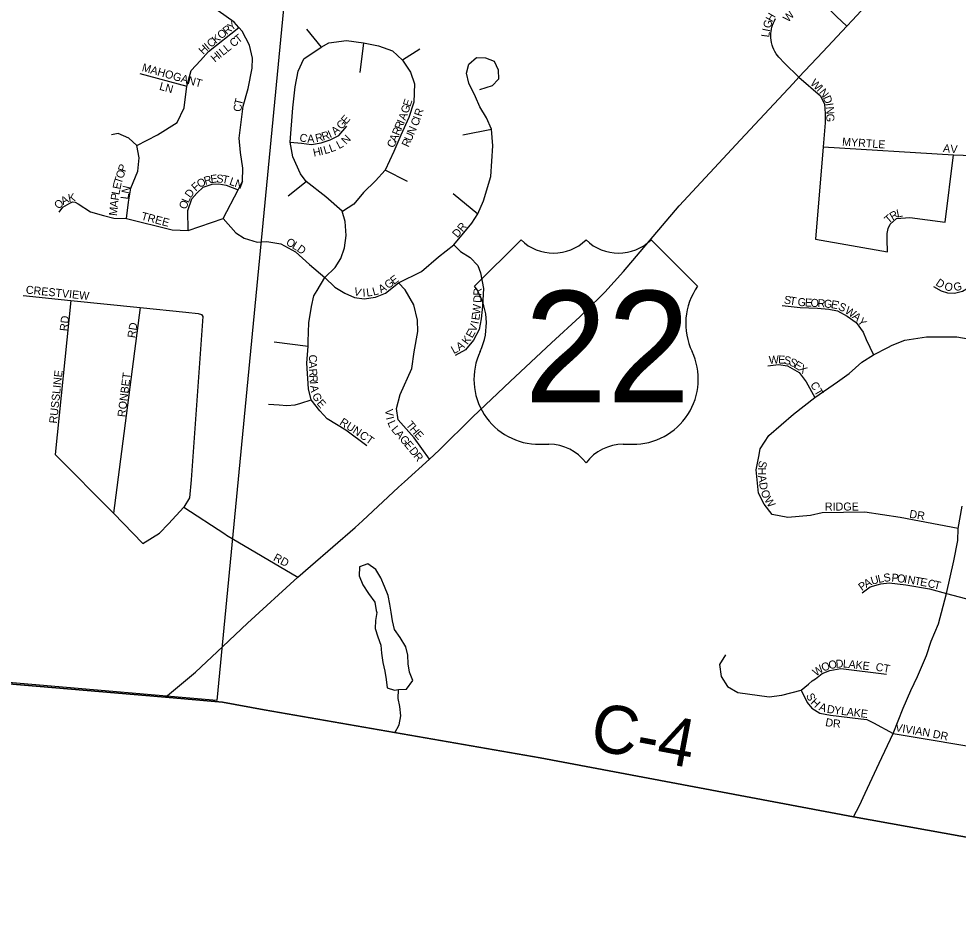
# Model space of a CAD drawing. Extents: x 1310247 to 1664935, y 284496 to 704931.
# Drawn here: x 1458833 to 1464701, y 474088 to 479785 of the extents above; entities that cross this region are included whole.
import ezdxf

# ---------------------------------------------------------------- set-up
doc = ezdxf.new("R2010")
doc.units = 0
for name, color, linetype in [('GM_P_State_Location', 7, 'Continuous'), ('GM_P_State_Shield', 7, 'Continuous'), ('GM_X_Adjacent_County_Text', 7, 'Continuous'), ('GM_X_Airport_Class_3', 7, 'Continuous'), ('GM_X_Corporation', 7, 'Continuous'), ('GM_X_County', 7, 'Continuous'), ('GM_X_County_Road_Text', 7, 'Continuous'), ('GM_X_County_Subdivision', 7, 'Continuous'), ('GM_X_Minor_River', 7, 'Continuous'), ('GM_X_Minor_River_Text', 7, 'Continuous'), ('GM_X_State_Location', 7, 'Continuous'), ('GM_X_Township', 7, 'Continuous'), ('GM_X_Township_Road', 7, 'Continuous')]:
    doc.layers.add(name, color=color, linetype=linetype)

msp = doc.modelspace()

# ---------------------------------------------------------------- linework, layer by layer
at = {"layer": 'GM_P_State_Shield'}
for points in [[(1464039.5, 479776.6), (1464143.8, 479888.5)], [(1463855.3, 479579.9), (1464004.7, 479739.3), (1464039.5, 479776.6)], [(1463669.5, 479381.4), (1463706, 479420.6), (1463818, 479540.1)], [(1463818, 479540.1), (1463855.3, 479579.9)], [(1463340.7, 479028.9), (1463669.5, 479381.4)], [(1462370.8, 477956.8), (1462493.3, 478079.1), (1462610.2, 478207.1), (1462956.8, 478617.1), (1463340.7, 479028.9)], [(1461242.9, 476894.4), (1461398.3, 477036.4), (1461458.5, 477091.4), (1461669.3, 477299.7), (1461902.4, 477519.6), (1462160, 477761), (1462337.8, 477923.8), (1462370.8, 477956.8)], [(1460933.2, 476609.1), (1460980.2, 476649.9), (1461205.1, 476859.9), (1461242.9, 476894.4)], [(1460654.7, 476367.8), (1460933.2, 476609.1)], [(1460107.5, 475866.1), (1460260.7, 476010.8), (1460575.2, 476298.8), (1460654.7, 476367.8)], [(1459749.7, 475549.6), (1459936.5, 475704.7), (1460107.5, 475866.1)]]:
    msp.add_lwpolyline(points, dxfattribs=at)
at = {"layer": 'GM_X_Adjacent_County_Text'}
msp.add_lwpolyline([(1457861.8, 475709.7), (1459749.7, 475549.6), (1460105.2, 475517.9), (1460366, 475470.2), (1462089.8, 475171), (1464046.7, 474801.8), (1465513.8, 474538.2), (1465546.3, 474533.4), (1468069.6, 474253.6), (1468317.2, 474226.6), (1468513.8, 474205.2), (1469488, 474098.9), (1469771.2, 474068)], dxfattribs=at)
at = {"layer": 'GM_X_Airport_Class_3'}
for p, q in [((1461970.2, 478404.9), (1461680.2, 478114.9)), ((1463072.3, 478114.9), (1462782.3, 478404.9)), ((1462086.2, 477128.7), (1462144.2, 477128.7)), ((1462608.3, 477128.7), (1462666.3, 477128.7))]:
    msp.add_line(p, q, dxfattribs=at)
for centre, radius, start, end in [((1462173.2, 478612), 290, 225.573, 314.427), ((1462579.3, 478612), 290, 225.573, 314.427), ((1461347.5, 477881.9), 406.1, 334.54712, 35.00093), ((1463405, 477881.9), 406.1, 144.99907, 205.45288), ((1462081.7, 477534.7), 406.1, 154.83192, 270.63826), ((1462670.8, 477534.7), 406.1, 269.36174, 25.16808), ((1462144.2, 476838.7), 290, 36.8699, 90), ((1462608.3, 476838.7), 290, 90, 143.1301)]:
    msp.add_arc(centre, radius, start, end, dxfattribs=at)
at = {"layer": 'GM_X_County'}
msp.add_lwpolyline([(1455235.5, 481463.8), (1460590.1, 480930.2), (1460069.6, 475529), (1454675.8, 475995.7)], close=True, dxfattribs=at)
at = {"layer": 'GM_X_County_Road_Text'}
for points in [[(1464046.7, 474801.8), (1464084.5, 474873.6), (1464120.3, 474951.1), (1464206.6, 475137.9), (1464294.8, 475321.9), (1464356.3, 475479.9), (1464404.8, 475591.2), (1464446.8, 475678.6), (1464501.8, 475809.9), (1464531.7, 475899.6), (1464578.2, 476007), (1464606.7, 476118.7), (1464628.4, 476197.1), (1464673.8, 476400.7), (1464698.3, 476527), (1464700.9, 476602.8), (1464725.1, 476743)], [(1462089.8, 475171), (1464046.7, 474801.8), (1465513.8, 474538.2), (1465546.3, 474533.4), (1468069.6, 474253.6)]]:
    msp.add_lwpolyline(points, dxfattribs=at)
at = {"layer": 'GM_X_County_Subdivision'}
msp.add_lwpolyline([(1459749.7, 475549.6), (1460105.2, 475517.9), (1460366, 475470.2)], dxfattribs=at)
at = {"layer": 'GM_X_Minor_River'}
for points in [[(1461204.9, 475598.4), (1461255.1, 475599.4), (1461294.2, 475652.9), (1461273, 475705.5), (1461263.9, 475757.9), (1461262.9, 475812.2), (1461249.8, 475864.7), (1461214.7, 475921.6), (1461179.5, 475972.5), (1461166.4, 476026.9), (1461159.3, 476079.3), (1461150.2, 476129.7), (1461139.2, 476184.1), (1461118.1, 476240.8), (1461095, 476295.4), (1461063.8, 476346.2), (1461012.2, 476381.4), (1460961.7, 476364.2), (1460958.7, 476308), (1460981.8, 476251.4), (1461016.9, 476196.5), (1461056.1, 476143.5), (1461065.2, 476091.1), (1461069, 476079)], [(1461069, 476079), (1461060.1, 476028.9), (1461059.2, 475978.7), (1461076.3, 475926.2), (1461093.4, 475873.6), (1461098.5, 475823.3), (1461107.5, 475766.9), (1461118.6, 475712.5), (1461127.7, 475660.1), (1461132.8, 475607.8), (1461179.1, 475592.7), (1461204.9, 475598.4)]]:
    msp.add_lwpolyline(points, dxfattribs=at)
at = {"layer": 'GM_X_Minor_River_Text'}
msp.add_lwpolyline([(1461181.6, 475326.1), (1461208.9, 475377.3), (1461219.9, 475433.4), (1461213, 475491.8), (1461201.8, 475542.2), (1461204.9, 475598.4)], dxfattribs=at)
at = {"layer": 'GM_X_State_Location'}
for points in [[(1464004.7, 479739.3), (1463941.3, 479799.8), (1463923.9, 479816.5), (1463912, 479827.7), (1463899.9, 479838.8), (1463887.7, 479849.7), (1463875.5, 479860.6), (1463813.9, 479914), (1463800.6, 479923.1), (1463786.9, 479931.3), (1463772.7, 479938.7), (1463738.1, 479952.9), (1463706.2, 479962.4), (1463674.8, 479970.2), (1461944.8, 480285.5)], [(1459084.7, 478578.3), (1459107.3, 478608.5), (1459150.5, 478634.4), (1459168.6, 478641.3), (1459185.5, 478639.3), (1459203.7, 478630.3), (1459280.6, 478580.8), (1459362.4, 478556), (1459426.8, 478541.1), (1459506.1, 478538.6), (1459791.2, 478466.7), (1459890.4, 478464.2), (1460108.5, 478538.6), (1460202.7, 478717.1), (1460230, 478771.7), (1460232.4, 478853.5), (1460217.6, 478950.2), (1460210.1, 479039.5), (1460234.7, 479239.2), (1460264.7, 479350.7), (1460289.5, 479477.1), (1460292, 479539.1), (1460274.6, 479620.9), (1460227.5, 479707.7), (1460207.9, 479730.8), (1460178.9, 479765), (1460078, 479834.6)], [(1463706, 479420.6), (1463615.5, 479508), (1463579.9, 479544.9), (1463563.5, 479567.2), (1463555.6, 479580.3), (1463548.7, 479593.7), (1463542.9, 479607.4), (1463538.2, 479621.5), (1463534.5, 479636.2), (1463531.9, 479651.6), (1463530.4, 479667.3), (1463530.1, 479683), (1463530.5, 479693.1), (1463531.9, 479706.6), (1463534, 479719.9), (1463537, 479732.8), (1463540.7, 479745.3), (1463546.1, 479759.2), (1463552.5, 479772.8), (1463559.9, 479786.1)], [(1459570.6, 478994.8), (1459699.5, 479060.5), (1459821, 479137.4), (1459865.6, 479229.2), (1459882.9, 479365.5), (1459910.2, 479462.3), (1459967.2, 479524.2), (1460018.5, 479580.1), (1460207.9, 479730.8)], [(1460630.3, 479719.4), (1460721.1, 479607.7)], [(1460743.5, 478170.6), (1460808.7, 478232.5), (1460843.8, 478288.7), (1460867.7, 478355.5), (1460878.3, 478433.1), (1460870.5, 478519.6), (1460852.9, 478583.2), (1460750.9, 478674), (1460628.6, 478769.5), (1460591.4, 478818), (1460544.2, 478922.6), (1460528.3, 479015.3), (1460544.9, 479229.8), (1460558.5, 479359.5), (1460578.6, 479457.6), (1460613.4, 479535.2), (1460721.1, 479607.7), (1460769.4, 479634.5), (1460880.1, 479650.1), (1460985.3, 479634.9), (1461080.3, 479616.5), (1461166.7, 479584.3), (1461229.6, 479526.4), (1461278.9, 479452.1), (1461305.1, 479378.1), (1461300.4, 479264.2), (1461268.7, 479169.6), (1461218.1, 479057.8), (1461176, 478956.9), (1461121.8, 478839.8), (1461060.9, 478772.7), (1460986.6, 478701.3), (1460925.6, 478628.6), (1460855.3, 478583)], [(1460985.3, 479634.9), (1460963.3, 479449.1)], [(1460108.5, 478538.6), (1460187.8, 478449.3), (1460239.9, 478414.6), (1460320.9, 478391.5), (1460382, 478395.1), (1460470, 478379.5), (1460561.9, 478330.1), (1460648.1, 478250.4), (1460743.5, 478170.6), (1460807.8, 478108.8), (1460869.5, 478071.9), (1460929.7, 478044.6), (1460989.4, 478036.5), (1461060.8, 478046.3), (1461124, 478071.2), (1461203.8, 478137.3), (1461347.8, 478207.6), (1461454.1, 478299.8), (1461549.8, 478374.2), (1461663.1, 478508.8), (1461700.3, 478567.3), (1461735.3, 478648.3), (1461780.5, 478801.1), (1461793.4, 478992.8), (1461785.9, 479095), (1461753.7, 479166.5), (1461712.7, 479235), (1461686.2, 479298.8), (1461643.6, 479383.8), (1461629.5, 479445.8), (1461643.6, 479502.5), (1461692.1, 479543.7), (1461748.2, 479541.5), (1461803, 479520.2), (1461827.9, 479467.1), (1461829.6, 479408.6), (1461790.6, 479366.1), (1461711.2, 479341.4)], [(1461337.8, 479596.5), (1461229.6, 479526.4)], [(1459588.3, 479444.5), (1459882.9, 479365.5)], [(1463706, 479420.6), (1463840.9, 479303.2), (1463864.8, 479251.2), (1463870, 479193.1), (1463870, 479136), (1463856.8, 478986.5), (1463810.3, 478409.1), (1464258.7, 478329.2), (1464257.3, 478406.3), (1464257.3, 478444.7), (1464263, 478476), (1464275.1, 478503.8), (1464315.5, 478537.6), (1464397.7, 478543.9), (1464620.1, 478515.2), (1464671.2, 478936.5)], [(1460528.3, 479015.3), (1460599.2, 479007.8), (1460661.4, 478999.4), (1460720.7, 479010.4), (1460778.4, 479028.6), (1460832.3, 479056.8), (1460882, 479113.9)], [(1461606.5, 479060.9), (1461785.9, 479095)], [(1459506.1, 478538.6), (1459518.5, 478640.3), (1459533.4, 478727), (1459575.6, 478833.7), (1459585.5, 478916.7), (1459570.6, 478994.8), (1459521, 479040.7), (1459454.1, 479068), (1459411.9, 479060.6)], [(1463856.8, 478986.5), (1464671.2, 478936.5), (1465161, 478919.7)], [(1461261, 478769.2), (1461121.8, 478839.8)], [(1459890.4, 478464.2), (1459887.9, 478588.2), (1459912.7, 478660.1), (1459944.9, 478697.3), (1459984.6, 478734.5), (1460041.6, 478751.8), (1460081.3, 478754.3), (1460128.3, 478746.9), (1460202.7, 478717.1)], [(1460516.2, 478679.9), (1460628.6, 478769.5)], [(1461546.2, 478695.1), (1461700.3, 478567.3)], [(1461549.8, 478374.2), (1461592.3, 478331.7), (1461652, 478294.3), (1461700.2, 478244.4), (1461717.3, 478199.8), (1461735.9, 478100.4), (1461729.3, 477991.5), (1461720.9, 477911.3), (1461709.2, 477845.7), (1461672.9, 477777.7), (1461623, 477718.2), (1461558.8, 477683.9)], [(1461005.9, 477119.1), (1460874.5, 477215.8), (1460758, 477287.7), (1460713.4, 477337.3), (1460658.8, 477406.7), (1460641.5, 477473.7), (1460631.9, 477635), (1460639.3, 477741.7), (1460641.2, 477769.9), (1460643.8, 477886.4), (1460661.9, 477989.4), (1460676, 478054.8), (1460696.6, 478088.5), (1460743.5, 478170.6)], [(1461398.3, 477036.4), (1461303.3, 477168.7), (1461201.7, 477280.2), (1461191.8, 477352.2), (1461214.1, 477438.9), (1461288.5, 477602.6), (1461301.6, 477706.3), (1461324.6, 477832.7), (1461322.4, 477904.4), (1461300.9, 477999.3), (1461245.2, 478092.8), (1461203.8, 478137.3)], [(1464547.3, 478113.1), (1464594.5, 478087), (1464634.4, 478073.2), (1464677.2, 478071.7), (1464727.9, 478084.8), (1464763.5, 478104.4), (1464796.2, 478122.5), (1464833.8, 478133.4), (1464868, 478137), (1464906, 478137), (1464963, 478118.9), (1465011.5, 478099.3)], [(1458859.1, 478056.5), (1459157.9, 478026), (1459590.8, 477981.9), (1459875.4, 477952.8), (1459952.3, 477944.6), (1459973.1, 477939.4), (1459982, 477926.2), (1459909.4, 476905.7), (1459898.9, 476793.9), (1459864, 476735.2), (1460120.1, 476568.7)], [(1459157.9, 478026), (1459059.3, 477065.4), (1459424.5, 476697.6)], [(1459590.8, 477981.9), (1459424.5, 476697.6), (1459606.8, 476509.3), (1459710.8, 476573.8), (1459767.8, 476631.3), (1459864, 476735.2)], [(1463602, 477995), (1463714, 477982), (1463822.3, 477979.1), (1463891.6, 477972.5), (1463946, 477962.6), (1464007.1, 477927.9), (1464062.9, 477889), (1464106.7, 477829.5), (1464125.2, 477781.9), (1464171.3, 477686.2)], [(1464700.9, 476602.8), (1464338.3, 476671.4), (1464117.5, 476704.2), (1463851.4, 476700.4), (1463778.4, 476684.1), (1463636.2, 476671.8), (1463539.3, 476690.3), (1463487.7, 476754.2), (1463452.7, 476822.3), (1463438.4, 476968), (1463454.7, 477051.2), (1463463, 477100.7), (1463518.6, 477184.2), (1463671.2, 477317.3), (1463804.2, 477421.4), (1463946.4, 477518.3), (1464018.6, 477569.9), (1464099.5, 477640.7), (1464171.3, 477686.2), (1464260.9, 477731.8), (1464288.7, 477747.3), (1464368.1, 477779.2), (1464502.1, 477799.9), (1464691.8, 477799.9), (1464907.3, 477761.5)], [(1460427.7, 477769), (1460639.3, 477741.7)], [(1463512.5, 477617.9), (1463579.2, 477627.2), (1463635.4, 477618.7), (1463708, 477576.7), (1463750.7, 477517.6), (1463804.2, 477421.4)], [(1460392.4, 477380), (1460459.9, 477375.8), (1460507.9, 477371.2), (1460559.3, 477375.8), (1460594.2, 477384.3), (1460658.8, 477406.7)], [(1460120.1, 476568.7), (1460130.5, 476561.9), (1460575.2, 476298.8)], [(1464100.3, 476200.5), (1464151, 476238.1), (1464217.6, 476256.9), (1464270.3, 476264.4), (1464373.6, 476251.2), (1464522, 476225.9), (1464628.4, 476197.1)], [(1464628.4, 476197.1), (1464746.2, 476165.2), (1464849.2, 476134.5), (1465311.5, 476100.2)], [(1463248, 475813.9), (1463209.2, 475752.8), (1463219.6, 475678.3), (1463259.9, 475617.1), (1463324, 475578.4), (1463520.8, 475551.5), (1463598.4, 475562), (1463720.1, 475593.6), (1463765.5, 475630.5), (1463789.5, 475651), (1463810.2, 475664.3), (1463850.4, 475697.6), (1463899.5, 475715.6), (1463966.7, 475729), (1464252.9, 475693.2)], [(1463720.1, 475593.6), (1463756.4, 475517.2), (1463786.2, 475481.4), (1463836.9, 475450.1), (1463902.5, 475436.7), (1464091.9, 475414.3), (1464129.2, 475409.9), (1464172.4, 475389), (1464294.8, 475321.9)], [(1464294.8, 475321.9), (1464929.5, 475216), (1465282.3, 475156.3), (1465382.9, 475149.3), (1465451.9, 475140.4), (1465510.2, 475122.9), (1465561.3, 475106.9), (1465597.4, 475080.1), (1465651.5, 474996.1)]]:
    msp.add_lwpolyline(points, dxfattribs=at)
at = {"layer": 'GM_X_Township'}
msp.add_lwpolyline([(1469771.2, 474068), (1469488, 474098.9), (1468513.8, 474205.2), (1468317.2, 474226.6), (1468069.6, 474253.6), (1465546.3, 474533.4), (1465513.8, 474538.2), (1464046.7, 474801.8), (1462089.8, 475171), (1460366, 475470.2), (1460105.2, 475517.9), (1459749.7, 475549.6), (1457861.8, 475709.7)], dxfattribs=at)

# ---------------------------------------------------------------- texts
at = {"layer": 'GM_P_State_Location'}
for s, rotation, p in [('W', 47.7116, (1463638.4, 479760.1)), ('Y', 39.14793, (1460162.1, 479708.1)), ('G', 74.89822, (1463528.1, 479722.1)), ('H', 59.94336, (1463538.3, 479761.4)), ('O', 39.1529, (1460097.3, 479655.4)), ('R', 39.1436, (1460131.4, 479683.1)), ('I', 78.60434, (1463524, 479701.4)), ('C', 39.25523, (1460032.5, 479602.5)), ('K', 39.14793, (1460063.1, 479627.6)), ('C', 38.67091, (1460173.5, 479605)), ('T', 38.66656, (1460204.4, 479629.8)), ('L', 82.7123, (1463519.7, 479667.4)), ('H', 43.59377, (1459984.6, 479558.6)), ('I', 40.26459, (1460015.9, 479588.5)), ('L', 38.72807, (1460108.3, 479552.7)), ('L', 38.68967, (1460135.7, 479574.8)), ('H', 40.54439, (1460058.1, 479510.5)), ('I', 39.05569, (1460091.2, 479538.9)), ('MAHOGANT', 344.24909, (1459598, 479460.1)), ('LN', 344.47401, (1459707.2, 479342.9)), ('W', 315.67768, (1463772.9, 479378.8)), ('I', 315.64931, (1463813.8, 479338.9)), ('N', 308.64957, (1463828.5, 479324.7)), ('D', 293.51426, (1463854.2, 479293.3)), ('C', 86.79322, (1460224, 479203.9)), ('T', 75.69868, (1460225.9, 479240.9)), ('G', 71.88473, (1461264.3, 479190.7)), ('E', 71.42682, (1461277.9, 479232.4)), ('I', 277.49929, (1463870.7, 479256.5)), ('E', 49.77825, (1460878.1, 479124.2)), ('A', 69.07922, (1461247.7, 479147.1)), ('R', 72.11615, (1461348, 479171.7)), ('N', 274.22268, (1463873.5, 479235.5)), ('G', 270.67764, (1463876.7, 479192.4)), ('G', 49.58075, (1460849.4, 479090.5)), ('R', 67.1585, (1461223, 479088.6)), ('I', 67.1515, (1461238.4, 479125.1)), ('C', 68.31216, (1461324.4, 479110.8)), ('I', 69.51589, (1461339.5, 479148.7)), ('C', 345.06858, (1460581.6, 479023.7)), ('R', 14.195, (1460691.4, 479013.8)), ('R', 17.71696, (1460733, 479024.5)), ('I', 24.76333, (1460777, 479039)), ('A', 39.83907, (1460809.1, 479055.8)), ('R', 67.13683, (1461207.7, 479052.1)), ('U', 66.05113, (1461283.2, 479016.1)), ('N', 66.41482, (1461301.1, 479056.6)), ('A', 0.73617, (1460634.7, 479011.6)), ('L', 27.45703, (1460832.5, 478971.1)), ('N', 45.48263, (1460877.2, 478997.3)), ('C', 67.1522, (1461175.2, 478975.1)), ('A', 67.12286, (1461190.6, 479011.6)), ('R', 66.04243, (1461267.1, 478979.9)), ('MYRTLE', 355.98797, (1463974.1, 478994)), ('H', 12.31306, (1460676.2, 478923.8)), ('I', 14.00006, (1460720.7, 478933.6)), ('L', 16.11418, (1460743.9, 478939.4)), ('L', 20.30382, (1460781.5, 478950.4)), ('A', 353.05392, (1464603.9, 478954.4)), ('V', 356.15317, (1464650.5, 478948.8)), ('O', 72.24808, (1459484.2, 478783.9)), ('P', 72.23034, (1459497.6, 478825.8)), ('T', 72.23034, (1459473.4, 478750.4)), ('O', 28.93146, (1459961.7, 478727.4)), ('R', 17.08309, (1459997.7, 478747.6)), ('E', 7.83652, (1460033.4, 478758.8)), ('S', 356.58219, (1460065.7, 478763.5)), ('T', 347.9186, (1460098.9, 478761.6)), ('L', 340.3811, (1460144.1, 478750.4)), ('N', 339.43628, (1460177, 478738.6)), ('L', 78.64184, (1459459.9, 478682.8)), ('E', 78.5293, (1459466.8, 478717.3)), ('N', 76.15991, (1459520.9, 478689.1)), ('D', 53.96941, (1459905.2, 478662.1)), ('F', 41.88769, (1459937.9, 478705.6)), ('A', 28.0802, (1459110.3, 478620.9)), ('K', 10.57266, (1459145.4, 478640.3)), ('P', 81.74622, (1459454.9, 478648.7)), ('L', 82.57683, (1459516.6, 478655.6)), ('L', 67.1279, (1459893, 478632.3)), ('O', 42.71186, (1459080.7, 478593)), ('M', 84.19879, (1459445.2, 478552.9)), ('A', 84.20288, (1459450.6, 478605.5)), ('O', 68.39748, (1459877, 478591.7)), ('TREE', 345.17547, (1459593.5, 478531.7)), ('T', 41.17307, (1464266.2, 478503.1)), ('R', 31.31786, (1464290.9, 478524.9)), ('L', 12.14056, (1464320.6, 478543.8)), ('DR', 49.40513, (1461572.7, 478414.3)), ('O', 330.50178, (1460497.6, 478376.8)), ('L', 329.44857, (1460535.7, 478355.3)), ('D', 324.72149, (1460565.1, 478338)), ('G', 37.66689, (1461140.5, 478096.2)), ('E', 36.0555, (1461175, 478122.9)), ('D', 326.02504, (1464555.4, 478125.4)), ('O', 348.07266, (1464611.2, 478092.6)), ('G', 12.33571, (1464677.2, 478083.7)), ('CRESTVIEW', 354.14434, (1458874.8, 478070)), ('V', 345.23753, (1460921.3, 478061.5)), ('I', 4.37086, (1460981.9, 478048.7)), ('L', 7.26073, (1461006.6, 478050.6)), ('L', 14.78499, (1461048.5, 478056.4)), ('A', 28.87925, (1461095, 478070.4)), ('R', 88.59234, (1461722.4, 478055.8)), ('D', 88.01115, (1461720.8, 478011.3)), ('S', 350.641, (1463609.8, 478008.3)), ('T', 350.61404, (1463644.5, 478002.6)), ('G', 354.05611, (1463695.6, 477994.2)), ('E', 356.91016, (1463742, 477989.5)), ('O', 356.87351, (1463777.2, 477987.6)), ('R', 356.90398, (1463821.1, 477985.2)), ('G', 355.38338, (1463860.3, 477983.1)), ('E', 350.0031, (1463902.9, 477979.7)), ("'", 347.21834, (1463937, 477973.7)), ('W', 84.15488, (1461714, 477937.6)), ('S', 334.07032, (1463947, 477971.8)), ('W', 326.75762, (1463988.6, 477950.7)), ('RD', 83.99458, (1459137.3, 477832.8)), ('I', 79.27988, (1461704.1, 477876.5)), ('E', 81.62995, (1461708.6, 477900.3)), ('A', 320.4799, (1464035.3, 477920.2)), ('Y', 309.00799, (1464067.4, 477894.1)), ('RD', 81.03268, (1459559.8, 477789.3)), ('E', 60.66158, (1461665.4, 477788)), ('V', 69.4638, (1461686.1, 477826.3)), ('K', 53.03974, (1461634.9, 477746.8)), ('L', 28.6061, (1461549.7, 477690.8)), ('A', 33.03673, (1461584.2, 477709.9)), ('C', 265.94033, (1460647.6, 477690.2)), ('W', 3.55011, (1463519.3, 477630)), ('E', 357.26719, (1463575, 477633.5)), ('S', 348.56151, (1463608.1, 477632.1)), ('S', 332.72627, (1463639.2, 477626.3)), ('A', 270.56701, (1460644.7, 477646.3)), ('E', 329.35021, (1463669.8, 477610.5)), ('X', 319.39397, (1463698.2, 477593.9)), ('RUSSLINE', 83.946, (1459071.3, 477256.4)), ('RONBET', 82.87498, (1459498.1, 477296.2)), ('R', 273.50857, (1460645.3, 477599.5)), ('R', 273.73442, (1460647.7, 477559.8)), ('I', 273.71813, (1460650.3, 477520.2)), ('A', 278.86865, (1460652.2, 477493.4)), ('CT', 299.36684, (1463774.8, 477502)), ('G', 294.83279, (1460663.4, 477435.4)), ('E', 310.96565, (1460690.2, 477382.6)), ('V', 274.50769, (1461120.6, 477347.2)), ('RUN', 327.37927, (1460832.5, 477254.6)), ('I', 283.66747, (1461125.4, 477294.8)), ('L', 294.14648, (1461133.9, 477264)), ('T', 309.71812, (1461248.4, 477248.1)), ('CT', 324.45642, (1460956.1, 477175.1)), ('L', 309.67353, (1461156.1, 477219.3)), ('A', 311.35277, (1461179.6, 477191)), ('H', 309.70765, (1461270.8, 477221.1)), ('E', 312.20286, (1461300.5, 477185.4)), ('G', 310.48277, (1461208.5, 477158.2)), ('E', 309.48735, (1461237, 477124.9)), ('D', 308.55741, (1461267.5, 477087.6)), ('R', 308.18179, (1461294.9, 477053.3)), ('S', 258.47575, (1463459, 477028.9)), ('H', 268.84428, (1463450.9, 476984.6)), ('A', 278.07822, (1463450.5, 476931.8)), ('D', 278.19298, (1463456.7, 476888.2)), ('O', 290.08037, (1463465.8, 476833.7)), ('W', 303.05345, (1463486.4, 476781.3)), ('RIDGE', 0.00001, (1463867.9, 476714.8)), ('DR', 351.03092, (1464392.9, 476670.7)), ('RD', 332.10332, (1460418.3, 476405.7)), ('L', 12.02797, (1464203.6, 476262.1)), ('S', 6.84711, (1464236.9, 476269.2)), ('P', 354.36281, (1464282.1, 476272.3)), ('O', 352.72315, (1464316.7, 476268.9)), ('I', 351.66591, (1464360.1, 476263.3)), ('P', 36.03942, (1464099.1, 476210.8)), ('A', 28.20749, (1464126, 476230.6)), ('U', 15.82831, (1464162.1, 476250.3)), ('N', 350.31489, (1464381.6, 476260.2)), ('T', 349.92239, (1464424.9, 476252.8)), ('E', 349.9391, (1464459.6, 476246.6)), ('C', 347.88998, (1464506.7, 476238.3)), ('T', 346.12278, (1464545.1, 476230)), ('D', 3.91586, (1463937, 475732.3)), ('L', 355.62435, (1463979, 475735.3)), ('W', 34.62283, (1463812.2, 475677.7)), ('O', 20.50231, (1463856.4, 475708.7)), ('O', 11.77721, (1463895.7, 475723.6)), ('A', 353.64774, (1464013.6, 475732.7)), ('K', 353.66066, (1464057.3, 475727.8)), ('E', 353.64774, (1464101.1, 475722.9)), ('CT', 349.98395, (1464181.9, 475715.9)), ('S', 295.04991, (1463748.9, 475560.6)), ('H', 315.73163, (1463775.2, 475512.7)), ('A', 340.69548, (1463826.8, 475469.6)), ('D', 351.09187, (1463877.9, 475452.6)), ('Y', 352.84729, (1463923, 475445.6)), ('L', 352.89661, (1463966.7, 475440.1)), ('A', 352.89939, (1464001.7, 475435.8)), ('K', 352.9268, (1464045.3, 475430.3)), ('E', 352.9326, (1464089, 475424.9)), ('D', 349.71471, (1463867.8, 475370.3)), ('R', 356.108, (1463917, 475361.8)), ('VIVIAN', 350.53842, (1464305, 475337.5)), ('DR', 348.11598, (1464538.6, 475297.8))]:
    msp.add_text(s, height=50, rotation=rotation, dxfattribs=at).set_placement(p)
at = {"layer": 'GM_X_Airport_Class_3'}
msp.add_text('22', height=696.1, dxfattribs=at).set_placement((1461991, 477389.8))
at = {"layer": 'GM_X_Corporation'}
for s in ['/', '0']:
    msp.add_text(s, height=1, dxfattribs=at).set_placement((1462375.9, 477732.3))
msp.add_text('22', height=1, rotation=0.00001, dxfattribs=at).set_placement((1462169.5, 477525.3))
at = {"layer": 'GM_X_Township_Road'}
msp.add_text('C-4', height=300, rotation=349.31429, dxfattribs=at).set_placement((1462390.5, 475226.5))

doc.saveas('drawing.dxf')
